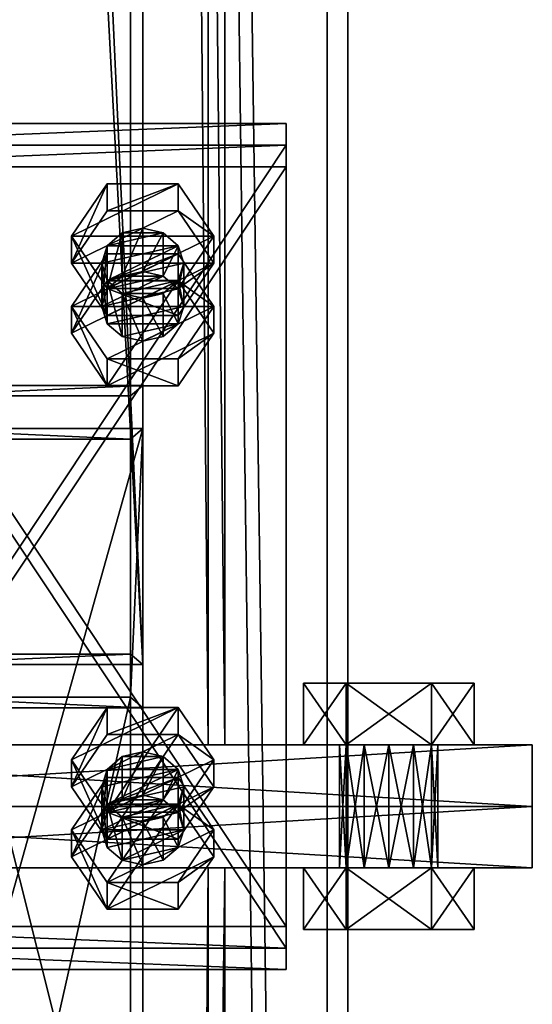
# Model space of a CAD drawing. Header units: millimetres. Extents: x -333 to 67333, y -930 to 39730.
# Tile 422 of 656: x 22300 to 22425, y 9352 to 9592. Entities that reach past the tile are written whole.
import ezdxf

# ---------------------------------------------------------------- set-up
doc = ezdxf.new("R2010")
doc.units = ezdxf.units.MM
for name, color, linetype in [('5', 7, 'Continuous'), ('6', 7, 'Continuous'), ('8', 7, 'Continuous'), ('95', 7, 'Continuous'), ('99', 7, 'Continuous')]:
    doc.layers.add(name, color=color, linetype=linetype)

msp = doc.modelspace()

# ---------------------------------------------------------------- meshes
at = {"layer": '5', "color": 131}
mesh = msp.add_polyface(dxfattribs=at)
corners = [(22346, 9415, 2984), (22254, 9415, 2984), (22254, 19384.97, 2984), (22346, 19384.97, 2984), (22254, 9415, 3076), (22254, 19384.97, 3076), (22346, 9415, 3076), (22346, 19384.97, 3076), (22350, 9415, 2980), (22350, 9415, 3080), (22350, 19384.97, 3080), (22350, 19384.97, 2980), (22250, 9415, 3080), (22250, 19384.97, 3080), (22250, 9415, 2980), (22250, 19384.97, 2980)]
mesh.append_faces([[corners[k] for k in face] for face in [(0, 2, 3, 3), (1, 5, 2, 2), (4, 7, 5, 5), (6, 3, 7, 7), (8, 10, 11, 11), (9, 13, 10, 10), (12, 15, 13, 13), (14, 11, 15, 15)]], dxfattribs={"vtx0": -1, "color": 131})
mesh.append_faces([[corners[k] for k in face] for face in [(9, 6, 12, 12), (6, 8, 0, 0), (0, 8, 1, 1), (12, 4, 14, 14), (4, 12, 6, 6), (14, 1, 8, 8), (11, 3, 15, 15), (3, 10, 7, 7), (7, 10, 5, 5), (15, 2, 13, 13), (2, 15, 3, 3), (13, 5, 10, 10)]], dxfattribs={"vtx0": -1, "vtx1": -1, "color": 131})
mesh.append_faces([[corners[k] for k in face] for face in [(6, 9, 8, 8), (14, 4, 1, 1), (3, 11, 10, 10), (13, 2, 5, 5)]], dxfattribs={"vtx0": -1, "vtx2": -1, "vtx3": -1, "color": 131})
mesh.append_faces([[corners[k] for k in face] for face in [(0, 1, 2, 2), (1, 4, 5, 5), (4, 6, 7, 7), (6, 0, 3, 3), (8, 9, 10, 10), (9, 12, 13, 13), (12, 14, 15, 15), (14, 8, 11, 11)]], dxfattribs={"vtx2": -1, "vtx3": -1, "color": 131})
mesh = msp.add_polyface(dxfattribs=at)
corners = [(22346, 185.3, 2984), (22254, 185.3, 2984), (22254, 9385, 2984), (22346, 9385, 2984), (22254, 185.3, 3076), (22254, 9385, 3076), (22346, 185.3, 3076), (22346, 9385, 3076), (22350, 185.3, 2980), (22350, 185.3, 3080), (22350, 9385, 3080), (22350, 9385, 2980), (22250, 185.3, 3080), (22250, 9385, 3080), (22250, 185.3, 2980), (22250, 9385, 2980)]
mesh.append_faces([[corners[k] for k in face] for face in [(0, 2, 3, 3), (1, 5, 2, 2), (4, 7, 5, 5), (6, 3, 7, 7), (8, 10, 11, 11), (9, 13, 10, 10), (12, 15, 13, 13), (14, 11, 15, 15)]], dxfattribs={"vtx0": -1, "color": 131})
mesh.append_faces([[corners[k] for k in face] for face in [(9, 6, 12, 12), (6, 8, 0, 0), (0, 8, 1, 1), (12, 4, 14, 14), (4, 12, 6, 6), (14, 1, 8, 8), (11, 3, 15, 15), (3, 10, 7, 7), (7, 10, 5, 5), (15, 2, 13, 13), (2, 15, 3, 3), (13, 5, 10, 10)]], dxfattribs={"vtx0": -1, "vtx1": -1, "color": 131})
mesh.append_faces([[corners[k] for k in face] for face in [(6, 9, 8, 8), (14, 4, 1, 1), (3, 11, 10, 10), (13, 2, 5, 5)]], dxfattribs={"vtx0": -1, "vtx2": -1, "vtx3": -1, "color": 131})
mesh.append_faces([[corners[k] for k in face] for face in [(0, 1, 2, 2), (1, 4, 5, 5), (4, 6, 7, 7), (6, 0, 3, 3), (8, 9, 10, 10), (9, 12, 13, 13), (12, 14, 15, 15), (14, 8, 11, 11)]], dxfattribs={"vtx2": -1, "vtx3": -1, "color": 131})
at = {"layer": '6', "color": 2}
mesh = msp.add_polyface(dxfattribs=at)
corners = [(22380, 19380.14, 7183.53), (22220, 19380.14, 7183.53), (22220, 7954.94, 4755.1), (22380, 7954.94, 4755.1), (22380, 19380.14, 7347.1), (22380, 7921.68, 4911.61), (22220, 19380.14, 7347.1), (22220, 7921.68, 4911.61), (22225, 7953.9, 4759.99), (22375, 7953.9, 4759.99), (22375, 7922.72, 4906.72), (22225, 7922.72, 4906.72), (22375, 19380.14, 7188.64), (22375, 19380.14, 7341.99), (22225, 19380.14, 7188.64), (22225, 19380.14, 7341.99)]
mesh.append_faces([[corners[k] for k in face] for face in [(0, 2, 3, 3), (4, 3, 5, 5), (6, 5, 7, 7), (1, 7, 2, 2), (12, 10, 9, 9), (14, 9, 8, 8), (15, 8, 11, 11), (13, 11, 10, 10)]], dxfattribs={"vtx0": -1, "color": 2})
mesh.append_faces([[corners[k] for k in face] for face in [(2, 8, 3, 3), (8, 7, 11, 11), (11, 7, 10, 10), (3, 9, 5, 5), (9, 3, 8, 8), (5, 10, 7, 7), (0, 12, 1, 1), (12, 4, 13, 13), (13, 4, 15, 15), (1, 14, 6, 6), (14, 1, 12, 12), (6, 15, 4, 4)]], dxfattribs={"vtx0": -1, "vtx1": -1, "color": 2})
mesh.append_faces([[corners[k] for k in face] for face in [(8, 2, 7, 7), (5, 9, 10, 10), (12, 0, 4, 4), (6, 14, 15, 15)]], dxfattribs={"vtx0": -1, "vtx2": -1, "vtx3": -1, "color": 2})
mesh.append_faces([[corners[k] for k in face] for face in [(0, 1, 2, 2), (4, 0, 3, 3), (6, 4, 5, 5), (1, 6, 7, 7), (12, 13, 10, 10), (14, 12, 9, 9), (15, 14, 8, 8), (13, 15, 11, 11)]], dxfattribs={"vtx2": -1, "vtx3": -1, "color": 2})
at = {"layer": '8', "color": 253}
mesh = msp.add_polyface(dxfattribs=at)
corners = [(22273, 10667.15, 5331.58), (22327, 10667.15, 5331.58), (22327, 9500.01, 3444.3), (22273, 9500.01, 3444.3), (22327, 10566.98, 5310.29), (22327, 9437.08, 3483.22), (22273, 10566.98, 5310.29), (22273, 9437.08, 3483.22), (22270, 10671.22, 5332.45), (22270, 10562.92, 5309.43), (22270, 9434.52, 3484.8), (22270, 9502.56, 3442.72), (22330, 10562.92, 5309.43), (22330, 9434.52, 3484.8), (22330, 10671.22, 5332.45), (22330, 9502.56, 3442.72)]
mesh.append_faces([[corners[k] for k in face] for face in [(0, 2, 3, 3), (1, 5, 2, 2), (4, 7, 5, 5), (6, 3, 7, 7), (8, 10, 11, 11), (9, 13, 10, 10), (12, 15, 13, 13), (14, 11, 15, 15)]], dxfattribs={"vtx0": -1, "color": 253})
mesh.append_faces([[corners[k] for k in face] for face in [(9, 6, 12, 12), (6, 8, 0, 0), (0, 8, 1, 1), (12, 4, 14, 14), (4, 12, 6, 6), (14, 1, 8, 8), (11, 3, 15, 15), (3, 10, 7, 7), (7, 10, 5, 5), (15, 2, 13, 13), (2, 15, 3, 3), (13, 5, 10, 10)]], dxfattribs={"vtx0": -1, "vtx1": -1, "color": 253})
mesh.append_faces([[corners[k] for k in face] for face in [(6, 9, 8, 8), (14, 4, 1, 1), (3, 11, 10, 10), (13, 2, 5, 5)]], dxfattribs={"vtx0": -1, "vtx2": -1, "vtx3": -1, "color": 253})
mesh.append_faces([[corners[k] for k in face] for face in [(0, 1, 2, 2), (1, 4, 5, 5), (4, 6, 7, 7), (6, 0, 3, 3), (8, 9, 10, 10), (9, 12, 13, 13), (12, 14, 15, 15), (14, 8, 11, 11)]], dxfattribs={"vtx2": -1, "vtx3": -1, "color": 253})
mesh = msp.add_polyface(dxfattribs=at)
corners = [(22273, 9489.49, 3427.29), (22327, 9489.49, 3427.29), (22327, 9274.72, 3080), (22273, 9274.72, 3080), (22327, 9426.56, 3466.21), (22327, 9187.72, 3080), (22273, 9426.56, 3466.21), (22273, 9187.72, 3080), (22270, 9492.05, 3425.71), (22270, 9424.01, 3467.79), (22270, 9184.19, 3080), (22270, 9278.25, 3080), (22330, 9424.01, 3467.79), (22330, 9184.19, 3080), (22330, 9492.05, 3425.71), (22330, 9278.25, 3080)]
mesh.append_faces([[corners[k] for k in face] for face in [(0, 2, 3, 3), (1, 5, 2, 2), (4, 7, 5, 5), (6, 3, 7, 7), (8, 10, 11, 11), (9, 13, 10, 10), (12, 15, 13, 13), (14, 11, 15, 15)]], dxfattribs={"vtx0": -1, "color": 253})
mesh.append_faces([[corners[k] for k in face] for face in [(9, 6, 12, 12), (6, 8, 0, 0), (0, 8, 1, 1), (12, 4, 14, 14), (4, 12, 6, 6), (14, 1, 8, 8), (11, 3, 15, 15), (3, 10, 7, 7), (7, 10, 5, 5), (15, 2, 13, 13), (2, 15, 3, 3), (13, 5, 10, 10)]], dxfattribs={"vtx0": -1, "vtx1": -1, "color": 253})
mesh.append_faces([[corners[k] for k in face] for face in [(6, 9, 8, 8), (14, 4, 1, 1), (3, 11, 10, 10), (13, 2, 5, 5)]], dxfattribs={"vtx0": -1, "vtx2": -1, "vtx3": -1, "color": 253})
mesh.append_faces([[corners[k] for k in face] for face in [(0, 1, 2, 2), (1, 4, 5, 5), (4, 6, 7, 7), (6, 0, 3, 3), (8, 9, 10, 10), (9, 12, 13, 13), (12, 14, 15, 15), (14, 8, 11, 11)]], dxfattribs={"vtx2": -1, "vtx3": -1, "color": 253})
at = {"layer": '95', "color": 7}
mesh = msp.add_polyface(dxfattribs=at)
corners = [(22340, 9532.33, 3424.31), (22338.66, 9536.58, 3421.68), (22338.66, 9526.07, 3404.67), (22335, 9539.7, 3419.75), (22335, 9529.18, 3402.74), (22330, 9540.84, 3419.05), (22330, 9530.32, 3402.04), (22325, 9539.7, 3419.75), (22325, 9529.18, 3402.74), (22321.34, 9536.58, 3421.68), (22321.34, 9526.07, 3404.67), (22320, 9532.33, 3424.31), (22320, 9521.81, 3407.3), (22321.34, 9528.08, 3426.94), (22338.66, 9528.08, 3426.94), (22325, 9524.97, 3428.86), (22347.32, 9521.81, 3407.3), (22338.66, 9534.57, 3399.41), (22338.66, 9528, 3388.78), (22321.34, 9534.57, 3399.41), (22321.34, 9528, 3388.78), (22312.68, 9515.24, 3396.67), (22312.68, 9521.81, 3407.3), (22347.32, 9538.91, 3434.94), (22338.66, 9551.66, 3427.05), (22338.66, 9545.09, 3416.42), (22347.32, 9532.33, 3424.31), (22321.34, 9551.66, 3427.05), (22321.34, 9545.09, 3416.42), (22312.68, 9538.91, 3434.94), (22312.68, 9532.33, 3424.31), (22321.34, 9519.57, 3432.2), (22338.66, 9526.15, 3442.83), (22321.34, 9526.15, 3442.83)]
mesh.append_faces([[corners[k] for k in face] for face in [(1, 4, 2, 2), (3, 6, 4, 4), (5, 8, 6, 6), (7, 10, 8, 8), (9, 12, 10, 10), (3, 7, 5, 5), (8, 4, 6, 6), (17, 20, 18, 18), (19, 21, 20, 20), (17, 22, 19, 19), (23, 25, 26, 26), (24, 28, 25, 25), (27, 30, 28, 28), (29, 31, 30, 30), (24, 29, 27, 27), (33, 23, 32, 32), (30, 25, 28, 28)]], dxfattribs={"vtx0": -1, "color": 7})
mesh.append_faces([[corners[k] for k in face] for face in [(7, 3, 9, 9), (9, 1, 11, 11), (11, 1, 13, 13), (13, 14, 15, 15), (10, 4, 8, 8), (29, 23, 33, 33), (31, 26, 30, 30)]], dxfattribs={"vtx0": -1, "vtx1": -1, "color": 7})
mesh.append_faces([[corners[k] for k in face] for face in [(9, 3, 1, 1), (13, 1, 0, 0), (13, 0, 14, 14), (12, 2, 4, 4), (29, 24, 23, 23), (30, 26, 25, 25)]], dxfattribs={"vtx0": -1, "vtx2": -1, "vtx3": -1, "color": 7})
mesh.append_faces([[corners[k] for k in face] for face in [(0, 1, 2, 2), (1, 3, 4, 4), (3, 5, 6, 6), (5, 7, 8, 8), (7, 9, 10, 10), (9, 11, 12, 12), (16, 17, 18, 18), (17, 19, 20, 20), (23, 24, 25, 25), (24, 27, 28, 28), (27, 29, 30, 30), (32, 23, 26, 26)]], dxfattribs={"vtx2": -1, "vtx3": -1, "color": 7})
mesh = msp.add_polyface(dxfattribs=at)
corners = [(22340, 9532.33, 3424.31), (22338.66, 9526.07, 3404.67), (22340, 9521.81, 3407.3), (22320, 9532.33, 3424.31), (22321.34, 9528.08, 3426.94), (22321.34, 9517.56, 3409.93), (22320, 9521.81, 3407.3), (22325, 9524.97, 3428.86), (22325, 9514.45, 3411.85), (22330, 9523.83, 3429.57), (22330, 9513.31, 3412.56), (22335, 9524.97, 3428.86), (22335, 9514.45, 3411.85), (22338.66, 9528.08, 3426.94), (22338.66, 9517.56, 3409.93), (22335, 9529.18, 3402.74), (22321.34, 9526.07, 3404.67), (22347.32, 9521.81, 3407.3), (22338.66, 9528, 3388.78), (22347.32, 9515.24, 3396.67), (22321.34, 9534.57, 3399.41), (22312.68, 9521.81, 3407.3), (22312.68, 9515.24, 3396.67), (22321.34, 9509.06, 3415.19), (22321.34, 9502.48, 3404.56), (22338.66, 9509.06, 3415.19), (22338.66, 9502.48, 3404.56), (22338.66, 9534.57, 3399.41), (22321.34, 9528, 3388.78), (22312.68, 9538.91, 3434.94), (22321.34, 9526.15, 3442.83), (22321.34, 9519.57, 3432.2), (22338.66, 9526.15, 3442.83), (22338.66, 9519.57, 3432.2), (22347.32, 9532.33, 3424.31)]
mesh.append_faces([[corners[k] for k in face] for face in [(0, 1, 2, 2), (3, 5, 6, 6), (4, 8, 5, 5), (7, 10, 8, 8), (9, 12, 10, 10), (11, 14, 12, 12), (13, 2, 14, 14), (7, 11, 9, 9), (14, 10, 12, 12), (17, 18, 19, 19), (21, 24, 22, 22), (23, 26, 24, 24), (25, 19, 26, 26), (23, 17, 25, 25), (19, 24, 26, 26), (22, 18, 28, 28), (30, 33, 31, 31), (32, 34, 33, 33), (34, 31, 33, 33)]], dxfattribs={"vtx0": -1, "color": 7})
mesh.append_faces([[corners[k] for k in face] for face in [(10, 14, 8, 8), (8, 14, 5, 5), (5, 2, 6, 6), (6, 15, 16, 16), (21, 17, 23, 23), (24, 18, 22, 22)]], dxfattribs={"vtx0": -1, "vtx1": -1, "color": 7})
mesh.append_faces([[corners[k] for k in face] for face in [(7, 13, 11, 11), (5, 14, 2, 2), (6, 2, 1, 1), (21, 27, 17, 17), (24, 19, 18, 18)]], dxfattribs={"vtx0": -1, "vtx2": -1, "vtx3": -1, "color": 7})
mesh.append_faces([[corners[k] for k in face] for face in [(3, 4, 5, 5), (4, 7, 8, 8), (7, 9, 10, 10), (9, 11, 12, 12), (11, 13, 14, 14), (13, 0, 2, 2), (20, 21, 22, 22), (21, 23, 24, 24), (23, 25, 26, 26), (25, 17, 19, 19), (29, 30, 31, 31), (30, 32, 33, 33)]], dxfattribs={"vtx2": -1, "vtx3": -1, "color": 7})
mesh = msp.add_polyface(dxfattribs=at)
corners = [(22390, 9415, 3075.5), (22384, 9415, 3077.11), (22384, 9385, 3077.11), (22379.61, 9415, 3081.5), (22379.61, 9385, 3081.5), (22378, 9415, 3087.5), (22378, 9385, 3087.5), (22379.61, 9415, 3093.5), (22379.61, 9385, 3093.5), (22384, 9415, 3097.89), (22384, 9385, 3097.89), (22390, 9415, 3099.5), (22390, 9385, 3099.5), (22396, 9415, 3077.11), (22400.4, 9415, 3081.5), (22402, 9415, 3087.5), (22400.4, 9430, 3069.5), (22379.61, 9430, 3069.5), (22379.61, 9415, 3069.5), (22369.22, 9430, 3087.5), (22369.22, 9415, 3087.5), (22379.61, 9430, 3105.5), (22379.61, 9415, 3105.5), (22400.4, 9415, 3105.5), (22410.79, 9430, 3087.5), (22410.79, 9415, 3087.5), (22400.4, 9415, 3069.5), (22390, 9415, 3000.5), (22384, 9415, 3002.11), (22384, 9385, 3002.11), (22379.61, 9415, 3006.5), (22379.61, 9385, 3006.5), (22378, 9415, 3012.5), (22378, 9385, 3012.5), (22379.61, 9415, 3018.5), (22379.61, 9385, 3018.5), (22384, 9415, 3022.89), (22384, 9385, 3022.89), (22390, 9415, 3024.5), (22390, 9385, 3024.5), (22396, 9415, 3002.11), (22400.4, 9415, 3006.5), (22402, 9415, 3012.5), (22400.4, 9430, 2994.5), (22379.61, 9430, 2994.5), (22379.61, 9415, 2994.5), (22369.22, 9430, 3012.5), (22369.22, 9415, 3012.5), (22379.61, 9430, 3030.5), (22379.61, 9415, 3030.5), (22400.4, 9415, 3030.5), (22410.79, 9430, 3012.5), (22410.79, 9415, 3012.5), (22400.4, 9415, 2994.5)]
mesh.append_faces([[corners[k] for k in face] for face in [(13, 1, 0, 0), (17, 20, 18, 18), (19, 22, 20, 20), (21, 23, 22, 22), (16, 19, 17, 17), (20, 26, 18, 18), (27, 30, 28, 28), (44, 47, 45, 45), (46, 49, 47, 47), (48, 50, 49, 49), (43, 46, 44, 44), (47, 53, 45, 45)]], dxfattribs={"vtx0": -1, "color": 7})
mesh.append_faces([[corners[k] for k in face] for face in [(1, 13, 3, 3), (3, 13, 5, 5), (5, 14, 7, 7), (7, 15, 9, 9), (19, 24, 21, 21), (22, 25, 20, 20), (30, 41, 32, 32), (32, 41, 34, 34), (34, 42, 36, 36), (46, 51, 48, 48), (49, 52, 47, 47)]], dxfattribs={"vtx0": -1, "vtx1": -1, "color": 7})
mesh.append_faces([[corners[k] for k in face] for face in [(30, 27, 40, 40)]], dxfattribs={"vtx0": -1, "vtx2": -1, "vtx3": -1, "color": 7})
mesh.append_faces([[corners[k] for k in face] for face in [(0, 1, 2, 2), (1, 3, 4, 4), (3, 5, 6, 6), (5, 7, 8, 8), (7, 9, 10, 10), (9, 11, 12, 12), (16, 17, 18, 18), (17, 19, 20, 20), (19, 21, 22, 22), (27, 28, 29, 29), (28, 30, 31, 31), (30, 32, 33, 33), (32, 34, 35, 35), (34, 36, 37, 37), (36, 38, 39, 39), (43, 44, 45, 45), (44, 46, 47, 47), (46, 48, 49, 49)]], dxfattribs={"vtx2": -1, "vtx3": -1, "color": 7})
mesh = msp.add_polyface(dxfattribs=at)
corners = [(22402, 9415, 3087.5), (22400.4, 9415, 3081.5), (22400.4, 9385, 3081.5), (22396, 9415, 3077.11), (22396, 9385, 3077.11), (22390, 9415, 3075.5), (22390, 9385, 3075.5), (22390, 9415, 3099.5), (22396, 9415, 3097.89), (22396, 9385, 3097.89), (22400.4, 9415, 3093.5), (22400.4, 9385, 3093.5), (22402, 9385, 3087.5), (22378, 9415, 3087.5), (22379.61, 9415, 3093.5), (22384, 9415, 3097.89), (22410.79, 9430, 3087.5), (22400.4, 9430, 3069.5), (22400.4, 9415, 3069.5), (22410.79, 9415, 3087.5), (22379.61, 9415, 3069.5), (22379.61, 9430, 3105.5), (22400.4, 9430, 3105.5), (22400.4, 9415, 3105.5), (22369.22, 9430, 3087.5), (22379.61, 9415, 3105.5), (22369.22, 9415, 3087.5), (22402, 9415, 3012.5), (22400.4, 9415, 3006.5), (22400.4, 9385, 3006.5), (22396, 9415, 3002.11), (22396, 9385, 3002.11), (22390, 9415, 3000.5), (22390, 9385, 3000.5), (22390, 9415, 3024.5), (22396, 9415, 3022.89), (22396, 9385, 3022.89), (22400.4, 9415, 3018.5), (22400.4, 9385, 3018.5), (22402, 9385, 3012.5), (22379.61, 9415, 3006.5), (22379.61, 9415, 3018.5), (22384, 9415, 3022.89), (22410.79, 9430, 3012.5), (22400.4, 9430, 2994.5), (22400.4, 9415, 2994.5), (22410.79, 9415, 3012.5), (22379.61, 9415, 2994.5), (22379.61, 9430, 3030.5), (22400.4, 9430, 3030.5), (22400.4, 9415, 3030.5), (22369.22, 9430, 3012.5), (22379.61, 9415, 3030.5), (22369.22, 9415, 3012.5)]
mesh.append_faces([[corners[k] for k in face] for face in [(7, 10, 8, 8), (16, 18, 19, 19), (17, 20, 18, 18), (22, 19, 23, 23), (21, 16, 22, 22), (19, 25, 23, 23), (34, 37, 35, 35), (43, 45, 46, 46), (44, 47, 45, 45), (49, 46, 50, 50), (48, 43, 49, 49), (46, 52, 50, 50)]], dxfattribs={"vtx0": -1, "color": 7})
mesh.append_faces([[corners[k] for k in face] for face in [(15, 10, 7, 7), (42, 37, 34, 34)]], dxfattribs={"vtx0": -1, "vtx1": -1, "color": 7})
mesh.append_faces([[corners[k] for k in face] for face in [(13, 3, 1, 1), (14, 1, 0, 0), (15, 0, 10, 10), (24, 17, 16, 16), (26, 19, 18, 18), (40, 30, 28, 28), (41, 28, 27, 27), (42, 27, 37, 37), (51, 44, 43, 43), (53, 46, 45, 45)]], dxfattribs={"vtx0": -1, "vtx2": -1, "vtx3": -1, "color": 7})
mesh.append_faces([[corners[k] for k in face] for face in [(0, 1, 2, 2), (1, 3, 4, 4), (3, 5, 6, 6), (7, 8, 9, 9), (8, 10, 11, 11), (10, 0, 12, 12), (16, 17, 18, 18), (21, 22, 23, 23), (22, 16, 19, 19), (27, 28, 29, 29), (28, 30, 31, 31), (30, 32, 33, 33), (34, 35, 36, 36), (35, 37, 38, 38), (37, 27, 39, 39), (43, 44, 45, 45), (48, 49, 50, 50), (49, 43, 46, 46)]], dxfattribs={"vtx2": -1, "vtx3": -1, "color": 7})
mesh = msp.add_polyface(dxfattribs=at)
corners = [(22340, 9404.76, 3503.2), (22338.66, 9409.01, 3500.57), (22338.66, 9398.49, 3483.56), (22335, 9412.12, 3498.65), (22335, 9401.6, 3481.64), (22330, 9413.26, 3497.94), (22330, 9402.74, 3480.93), (22325, 9412.12, 3498.65), (22325, 9401.6, 3481.64), (22321.34, 9409.01, 3500.57), (22321.34, 9398.49, 3483.56), (22320, 9404.76, 3503.2), (22320, 9394.24, 3486.19), (22321.34, 9400.5, 3505.83), (22338.66, 9400.5, 3505.83), (22325, 9397.39, 3507.76), (22347.32, 9394.24, 3486.19), (22338.66, 9407, 3478.3), (22338.66, 9400.42, 3467.67), (22321.34, 9407, 3478.3), (22321.34, 9400.42, 3467.67), (22312.68, 9387.66, 3475.56), (22312.68, 9394.24, 3486.19), (22347.32, 9411.33, 3513.84), (22338.66, 9424.09, 3505.95), (22338.66, 9417.51, 3495.31), (22347.32, 9404.76, 3503.2), (22321.34, 9424.09, 3505.95), (22321.34, 9417.51, 3495.31), (22312.68, 9411.33, 3513.84), (22312.68, 9404.76, 3503.2), (22321.34, 9392, 3511.09), (22338.66, 9398.57, 3521.73), (22321.34, 9398.57, 3521.73)]
mesh.append_faces([[corners[k] for k in face] for face in [(1, 4, 2, 2), (3, 6, 4, 4), (5, 8, 6, 6), (7, 10, 8, 8), (9, 12, 10, 10), (3, 7, 5, 5), (8, 4, 6, 6), (17, 20, 18, 18), (19, 21, 20, 20), (17, 22, 19, 19), (23, 25, 26, 26), (24, 28, 25, 25), (27, 30, 28, 28), (29, 31, 30, 30), (24, 29, 27, 27), (33, 23, 32, 32), (30, 25, 28, 28)]], dxfattribs={"vtx0": -1, "color": 7})
mesh.append_faces([[corners[k] for k in face] for face in [(7, 3, 9, 9), (9, 1, 11, 11), (11, 1, 13, 13), (13, 14, 15, 15), (10, 4, 8, 8), (29, 24, 33, 33), (31, 25, 30, 30)]], dxfattribs={"vtx0": -1, "vtx1": -1, "color": 7})
mesh.append_faces([[corners[k] for k in face] for face in [(9, 3, 1, 1), (13, 1, 0, 0), (13, 0, 14, 14), (12, 2, 4, 4), (33, 24, 23, 23), (31, 26, 25, 25)]], dxfattribs={"vtx0": -1, "vtx2": -1, "vtx3": -1, "color": 7})
mesh.append_faces([[corners[k] for k in face] for face in [(0, 1, 2, 2), (1, 3, 4, 4), (3, 5, 6, 6), (5, 7, 8, 8), (7, 9, 10, 10), (9, 11, 12, 12), (16, 17, 18, 18), (17, 19, 20, 20), (23, 24, 25, 25), (24, 27, 28, 28), (27, 29, 30, 30), (32, 23, 26, 26)]], dxfattribs={"vtx2": -1, "vtx3": -1, "color": 7})
mesh = msp.add_polyface(dxfattribs=at)
corners = [(22390, 9415, 3075.5), (22384, 9385, 3077.11), (22390, 9385, 3075.5), (22384, 9415, 3077.11), (22379.61, 9385, 3081.5), (22379.61, 9415, 3081.5), (22378, 9385, 3087.5), (22378, 9415, 3087.5), (22379.61, 9385, 3093.5), (22379.61, 9415, 3093.5), (22384, 9385, 3097.89), (22384, 9415, 3097.89), (22390, 9385, 3099.5), (22402, 9385, 3087.5), (22400.4, 9385, 3081.5), (22396, 9385, 3077.11), (22400.4, 9385, 3069.5), (22379.61, 9385, 3069.5), (22379.61, 9370, 3069.5), (22369.22, 9385, 3087.5), (22369.22, 9370, 3087.5), (22379.61, 9385, 3105.5), (22379.61, 9370, 3105.5), (22400.4, 9370, 3105.5), (22410.79, 9385, 3087.5), (22410.79, 9370, 3087.5), (22400.4, 9370, 3069.5), (22390, 9415, 3000.5), (22384, 9385, 3002.11), (22390, 9385, 3000.5), (22384, 9415, 3002.11), (22379.61, 9385, 3006.5), (22379.61, 9415, 3006.5), (22378, 9385, 3012.5), (22378, 9415, 3012.5), (22379.61, 9385, 3018.5), (22379.61, 9415, 3018.5), (22384, 9385, 3022.89), (22384, 9415, 3022.89), (22390, 9385, 3024.5), (22402, 9385, 3012.5), (22400.4, 9385, 3006.5), (22396, 9385, 3002.11), (22400.4, 9385, 2994.5), (22379.61, 9385, 2994.5), (22379.61, 9370, 2994.5), (22369.22, 9385, 3012.5), (22369.22, 9370, 3012.5), (22379.61, 9385, 3030.5), (22379.61, 9370, 3030.5), (22400.4, 9370, 3030.5), (22410.79, 9385, 3012.5), (22410.79, 9370, 3012.5), (22400.4, 9370, 2994.5)]
mesh.append_faces([[corners[k] for k in face] for face in [(0, 1, 2, 2), (3, 4, 1, 1), (5, 6, 4, 4), (7, 8, 6, 6), (9, 10, 8, 8), (11, 12, 10, 10), (4, 2, 1, 1), (17, 20, 18, 18), (19, 22, 20, 20), (21, 23, 22, 22), (16, 19, 17, 17), (20, 26, 18, 18), (27, 28, 29, 29), (30, 31, 28, 28), (32, 33, 31, 31), (34, 35, 33, 33), (36, 37, 35, 35), (38, 39, 37, 37), (31, 29, 28, 28), (44, 47, 45, 45), (46, 49, 47, 47), (48, 50, 49, 49), (43, 46, 44, 44), (47, 53, 45, 45)]], dxfattribs={"vtx0": -1, "color": 7})
mesh.append_faces([[corners[k] for k in face] for face in [(10, 13, 8, 8), (8, 14, 6, 6), (6, 15, 4, 4), (19, 24, 21, 21), (22, 25, 20, 20), (37, 40, 35, 35), (35, 41, 33, 33), (33, 42, 31, 31), (46, 51, 48, 48), (49, 52, 47, 47)]], dxfattribs={"vtx0": -1, "vtx1": -1, "color": 7})
mesh.append_faces([[corners[k] for k in face] for face in [(4, 15, 2, 2), (31, 42, 29, 29)]], dxfattribs={"vtx0": -1, "vtx2": -1, "vtx3": -1, "color": 7})
mesh.append_faces([[corners[k] for k in face] for face in [(16, 17, 18, 18), (17, 19, 20, 20), (19, 21, 22, 22), (43, 44, 45, 45), (44, 46, 47, 47), (46, 48, 49, 49)]], dxfattribs={"vtx2": -1, "vtx3": -1, "color": 7})
mesh = msp.add_polyface(dxfattribs=at)
corners = [(22402, 9415, 3087.5), (22400.4, 9385, 3081.5), (22402, 9385, 3087.5), (22400.4, 9415, 3081.5), (22396, 9385, 3077.11), (22396, 9415, 3077.11), (22390, 9385, 3075.5), (22390, 9415, 3099.5), (22396, 9385, 3097.89), (22390, 9385, 3099.5), (22396, 9415, 3097.89), (22400.4, 9385, 3093.5), (22400.4, 9415, 3093.5), (22384, 9385, 3097.89), (22379.61, 9385, 3093.5), (22378, 9385, 3087.5), (22410.79, 9385, 3087.5), (22400.4, 9385, 3069.5), (22400.4, 9370, 3069.5), (22410.79, 9370, 3087.5), (22379.61, 9370, 3069.5), (22379.61, 9385, 3105.5), (22400.4, 9385, 3105.5), (22400.4, 9370, 3105.5), (22369.22, 9385, 3087.5), (22379.61, 9370, 3105.5), (22369.22, 9370, 3087.5), (22402, 9415, 3012.5), (22400.4, 9385, 3006.5), (22402, 9385, 3012.5), (22400.4, 9415, 3006.5), (22396, 9385, 3002.11), (22396, 9415, 3002.11), (22390, 9385, 3000.5), (22390, 9415, 3024.5), (22396, 9385, 3022.89), (22390, 9385, 3024.5), (22396, 9415, 3022.89), (22400.4, 9385, 3018.5), (22400.4, 9415, 3018.5), (22384, 9385, 3022.89), (22379.61, 9385, 3018.5), (22378, 9385, 3012.5), (22410.79, 9385, 3012.5), (22400.4, 9385, 2994.5), (22400.4, 9370, 2994.5), (22410.79, 9370, 3012.5), (22379.61, 9370, 2994.5), (22379.61, 9385, 3030.5), (22400.4, 9385, 3030.5), (22400.4, 9370, 3030.5), (22369.22, 9385, 3012.5), (22379.61, 9370, 3030.5), (22369.22, 9370, 3012.5)]
mesh.append_faces([[corners[k] for k in face] for face in [(0, 1, 2, 2), (3, 4, 1, 1), (5, 6, 4, 4), (7, 8, 9, 9), (10, 11, 8, 8), (12, 2, 11, 11), (11, 9, 8, 8), (16, 18, 19, 19), (17, 20, 18, 18), (22, 19, 23, 23), (21, 16, 22, 22), (19, 25, 23, 23), (27, 28, 29, 29), (30, 31, 28, 28), (32, 33, 31, 31), (34, 35, 36, 36), (37, 38, 35, 35), (39, 29, 38, 38), (38, 36, 35, 35), (43, 45, 46, 46), (44, 47, 45, 45), (49, 46, 50, 50), (48, 43, 49, 49), (46, 52, 50, 50)]], dxfattribs={"vtx0": -1, "color": 7})
mesh.append_faces([[corners[k] for k in face] for face in [(9, 11, 13, 13), (36, 38, 40, 40)]], dxfattribs={"vtx0": -1, "vtx1": -1, "color": 7})
mesh.append_faces([[corners[k] for k in face] for face in [(13, 11, 2, 2), (14, 2, 1, 1), (15, 1, 4, 4), (24, 17, 16, 16), (26, 19, 18, 18), (40, 38, 29, 29), (41, 29, 28, 28), (42, 28, 31, 31), (51, 44, 43, 43), (53, 46, 45, 45)]], dxfattribs={"vtx0": -1, "vtx2": -1, "vtx3": -1, "color": 7})
mesh.append_faces([[corners[k] for k in face] for face in [(16, 17, 18, 18), (21, 22, 23, 23), (22, 16, 19, 19), (43, 44, 45, 45), (48, 49, 50, 50), (49, 43, 46, 46)]], dxfattribs={"vtx2": -1, "vtx3": -1, "color": 7})
mesh = msp.add_polyface(dxfattribs=at)
corners = [(22340, 9404.76, 3503.2), (22338.66, 9398.49, 3483.56), (22340, 9394.24, 3486.19), (22320, 9404.76, 3503.2), (22321.34, 9400.5, 3505.83), (22321.34, 9389.99, 3488.82), (22320, 9394.24, 3486.19), (22325, 9397.39, 3507.76), (22325, 9386.87, 3490.75), (22330, 9396.25, 3508.46), (22330, 9385.73, 3491.45), (22335, 9397.39, 3507.76), (22335, 9386.87, 3490.75), (22338.66, 9400.5, 3505.83), (22338.66, 9389.99, 3488.82), (22335, 9401.6, 3481.64), (22321.34, 9398.49, 3483.56), (22347.32, 9394.24, 3486.19), (22338.66, 9400.42, 3467.67), (22347.32, 9387.66, 3475.56), (22321.34, 9407, 3478.3), (22312.68, 9394.24, 3486.19), (22312.68, 9387.66, 3475.56), (22321.34, 9381.48, 3494.08), (22321.34, 9374.91, 3483.45), (22338.66, 9381.48, 3494.08), (22338.66, 9374.91, 3483.45), (22338.66, 9407, 3478.3), (22321.34, 9400.42, 3467.67), (22312.68, 9411.33, 3513.84), (22321.34, 9398.57, 3521.73), (22321.34, 9392, 3511.09), (22338.66, 9398.57, 3521.73), (22338.66, 9392, 3511.09), (22347.32, 9404.76, 3503.2)]
mesh.append_faces([[corners[k] for k in face] for face in [(0, 1, 2, 2), (3, 5, 6, 6), (4, 8, 5, 5), (7, 10, 8, 8), (9, 12, 10, 10), (11, 14, 12, 12), (13, 2, 14, 14), (7, 11, 9, 9), (14, 10, 12, 12), (17, 18, 19, 19), (21, 24, 22, 22), (23, 26, 24, 24), (25, 19, 26, 26), (23, 17, 25, 25), (19, 24, 26, 26), (22, 18, 28, 28), (30, 33, 31, 31), (32, 34, 33, 33), (34, 31, 33, 33)]], dxfattribs={"vtx0": -1, "color": 7})
mesh.append_faces([[corners[k] for k in face] for face in [(10, 14, 8, 8), (8, 2, 5, 5), (5, 2, 6, 6), (6, 15, 16, 16), (21, 27, 23, 23), (24, 18, 22, 22)]], dxfattribs={"vtx0": -1, "vtx1": -1, "color": 7})
mesh.append_faces([[corners[k] for k in face] for face in [(7, 13, 11, 11), (8, 14, 2, 2), (6, 2, 1, 1), (23, 27, 17, 17), (24, 19, 18, 18)]], dxfattribs={"vtx0": -1, "vtx2": -1, "vtx3": -1, "color": 7})
mesh.append_faces([[corners[k] for k in face] for face in [(3, 4, 5, 5), (4, 7, 8, 8), (7, 9, 10, 10), (9, 11, 12, 12), (11, 13, 14, 14), (13, 0, 2, 2), (20, 21, 22, 22), (21, 23, 24, 24), (23, 25, 26, 26), (25, 17, 19, 19), (29, 30, 31, 31), (30, 32, 33, 33)]], dxfattribs={"vtx2": -1, "vtx3": -1, "color": 7})
at = {"layer": '99', "color": 7}
mesh = msp.add_polyface(dxfattribs=at)
corners = [(22235, 9365.48, 3515.74), (22365, 9365.48, 3515.74), (22365, 9561.09, 3394.77), (22235, 9561.09, 3394.77), (22365, 9370.74, 3524.24), (22365, 9566.35, 3403.27), (22235, 9370.74, 3524.24), (22235, 9566.35, 3403.27)]
mesh.append_faces([[corners[k] for k in face] for face in [(0, 2, 3, 3), (1, 5, 2, 2), (4, 7, 5, 5), (6, 3, 7, 7), (1, 6, 4, 4), (3, 5, 7, 7)]], dxfattribs={"vtx0": -1, "color": 7})
mesh.append_faces([[corners[k] for k in face] for face in [(0, 1, 2, 2), (1, 4, 5, 5), (4, 6, 7, 7), (6, 0, 3, 3), (1, 0, 6, 6), (3, 2, 5, 5)]], dxfattribs={"vtx2": -1, "vtx3": -1, "color": 7})
mesh = msp.add_polyface(dxfattribs=at)
corners = [(22235, 9360.22, 3507.23), (22365, 9360.22, 3507.23), (22365, 9555.83, 3386.26), (22235, 9555.83, 3386.26), (22365, 9365.48, 3515.74), (22365, 9561.09, 3394.77), (22235, 9365.48, 3515.74), (22235, 9561.09, 3394.77)]
mesh.append_faces([[corners[k] for k in face] for face in [(0, 2, 3, 3), (1, 5, 2, 2), (4, 7, 5, 5), (6, 3, 7, 7), (1, 6, 4, 4), (3, 5, 7, 7)]], dxfattribs={"vtx0": -1, "color": 7})
mesh.append_faces([[corners[k] for k in face] for face in [(0, 1, 2, 2), (1, 4, 5, 5), (4, 6, 7, 7), (6, 0, 3, 3), (1, 0, 6, 6), (3, 2, 5, 5)]], dxfattribs={"vtx2": -1, "vtx3": -1, "color": 7})
mesh = msp.add_polyface(dxfattribs=at)
corners = [(22175, 9400, 3127.5), (22425, 9400, 3127.5), (22425, 9400, 2972.5), (22175, 9400, 2972.5), (22425, 9415, 3127.5), (22425, 9415, 2972.5), (22175, 9415, 3127.5), (22175, 9415, 2972.5)]
mesh.append_faces([[corners[k] for k in face] for face in [(0, 2, 3, 3), (1, 5, 2, 2), (4, 7, 5, 5), (6, 3, 7, 7), (1, 6, 4, 4), (3, 5, 7, 7)]], dxfattribs={"vtx0": -1, "color": 7})
mesh.append_faces([[corners[k] for k in face] for face in [(0, 1, 2, 2), (1, 4, 5, 5), (4, 6, 7, 7), (6, 0, 3, 3), (1, 0, 6, 6), (3, 2, 5, 5)]], dxfattribs={"vtx2": -1, "vtx3": -1, "color": 7})
mesh = msp.add_polyface(dxfattribs=at)
corners = [(22175, 9385, 3127.5), (22425, 9385, 3127.5), (22425, 9385, 2972.5), (22175, 9385, 2972.5), (22425, 9400, 3127.5), (22425, 9400, 2972.5), (22175, 9400, 3127.5), (22175, 9400, 2972.5)]
mesh.append_faces([[corners[k] for k in face] for face in [(0, 2, 3, 3), (1, 5, 2, 2), (4, 7, 5, 5), (6, 3, 7, 7), (1, 6, 4, 4), (3, 5, 7, 7)]], dxfattribs={"vtx0": -1, "color": 7})
mesh.append_faces([[corners[k] for k in face] for face in [(0, 1, 2, 2), (1, 4, 5, 5), (4, 6, 7, 7), (6, 0, 3, 3), (1, 0, 6, 6), (3, 2, 5, 5)]], dxfattribs={"vtx2": -1, "vtx3": -1, "color": 7})

doc.saveas('drawing.dxf')
